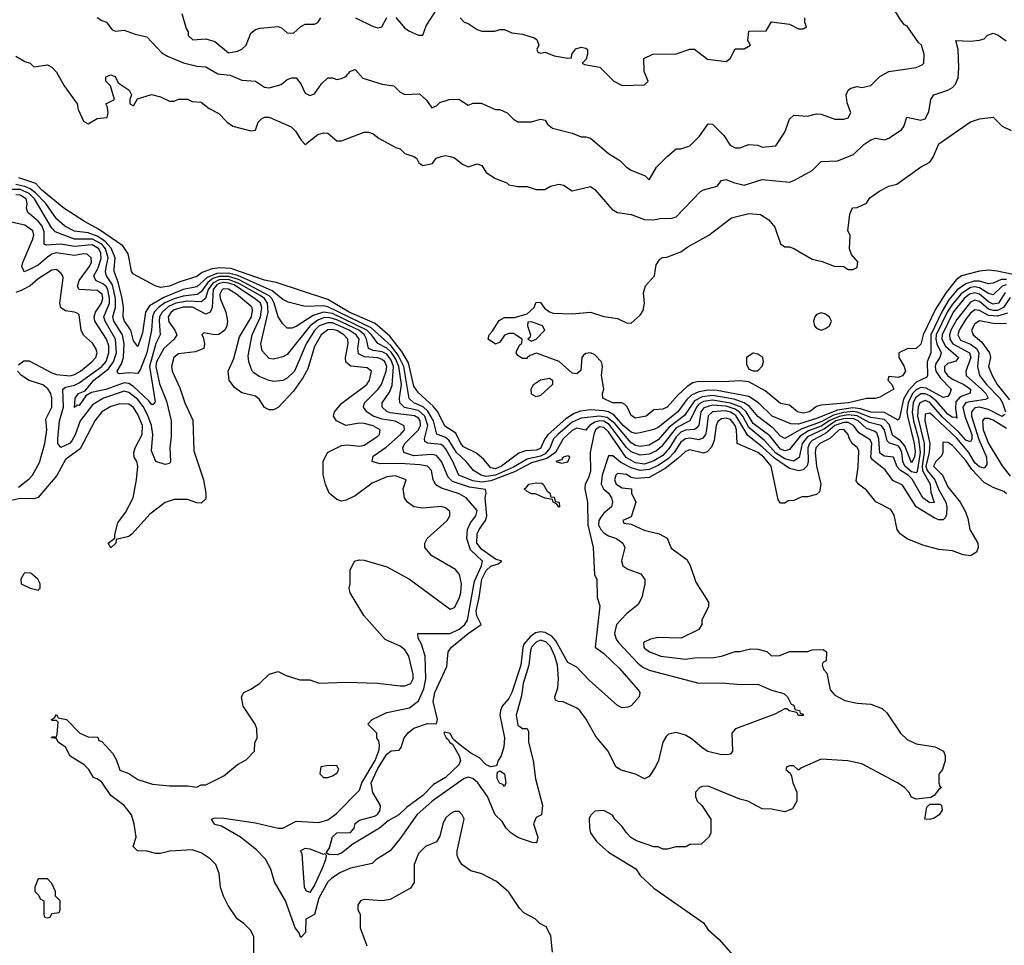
# Model space of a CAD drawing. Header units: inches. Extents: x 2348341 to 2479810, y 460419 to 613669.
# Tile 527 of 656: x 2422188 to 2426540, y 567013 to 571102. Entities that reach past the tile are written whole.
import ezdxf

# ---------------------------------------------------------------- set-up
doc = ezdxf.new("R2010")
doc.units = ezdxf.units.IN
doc.header["$MEASUREMENT"] = 0
doc.layers.add('C4526', color=7, linetype='Continuous')
doc.layers.add('C4527', color=7, linetype='Continuous')

msp = doc.modelspace()

# ---------------------------------------------------------------- linework, layer by layer
at = {"layer": 'C4526', "color": 2}
for points, elevation in [([(2422182.5, 569577.5), (2422205.6, 569594.4), (2422230, 569595.5), (2422330, 569542), (2422350, 569535.3), (2422410, 569529), (2422430, 569534), (2422456.2, 569550), (2422506.6, 569590), (2422524.5, 569610), (2422529.4, 569630), (2422523.7, 569650), (2422510, 569673.2), (2422470, 569709), (2422459.3, 569730), (2422450, 569798), (2422444.7, 569804.7), (2422429.4, 569809.4), (2422390, 569816), (2422369.5, 569829.5), (2422365.1, 569850), (2422380.2, 569960.2), (2422379, 569970), (2422370, 569982), (2422350, 569999), (2422330, 569996), (2422270, 569957.6), (2422234, 569926), (2422194.6, 569905.4), (2422170, 569897)], 74), ([(2422233.4, 570000), (2422208, 569988), (2422202.3, 570000)], 70), ([(2426541.6, 569358.4), (2426530, 569349.8), (2426470, 569380.3), (2426430, 569390.6), (2426410, 569387.1), (2426394, 569370), (2426394.7, 569350), (2426427.8, 569247.8), (2426460.7, 569170), (2426462.9, 569137.1), (2426450, 569121.3), (2426430, 569126), (2426410, 569144.2), (2426383.1, 569190), (2426330, 569252.7), (2426230, 569348.2), (2426210, 569363.6), (2426190, 569359.3), (2426187.7, 569330), (2426210.2, 569230), (2426207.8, 569190), (2426192.5, 569130), (2426198.3, 569110), (2426232.8, 569070), (2426250, 569024.9), (2426281.6, 568970), (2426286, 568950), (2426283.8, 568916.2), (2426278.8, 568901.2), (2426270, 568893.2), (2426250, 568892), (2426230, 568900.7), (2426149.8, 568949.8), (2426090, 569045.2), (2426046.7, 569066.7), (2426012.9, 569112.9), (2425957.3, 569157.3), (2425949.7, 569170), (2425954.2, 569230), (2425946.4, 569246.4), (2425896.6, 569276.6), (2425873.8, 569310), (2425850, 569321.9), (2425830, 569322.5), (2425790.2, 569310), (2425750, 569273.9), (2425690, 569242.8), (2425678.9, 569230), (2425671.8, 569210), (2425672.8, 569150), (2425668.2, 569131.8), (2425650, 569112.8), (2425631.4, 569108.6), (2425590, 569119.8), (2425524.6, 569164.6), (2425470, 569215.4), (2425405.6, 569265.6), (2425353.3, 569353.3), (2425330, 569367.8), (2425306.5, 569373.5), (2425250.2, 569369.8), (2425230, 569351.6), (2425223.8, 569290), (2425218.6, 569270), (2425207.1, 569252.9), (2425190, 569246.4), (2425150, 569252.8), (2425130, 569250.8), (2425110, 569235.1), (2425080.6, 569190), (2425056, 569164), (2425010, 569132), (2424970, 569114.5), (2424930, 569109.9), (2424890, 569122), (2424845.2, 569145.2), (2424810, 569175.1), (2424790, 569175.3), (2424762.7, 569090), (2424758, 569050), (2424768.4, 569030), (2424790, 569010.4), (2424803.1, 568990), (2424808.4, 568970), (2424803.8, 568950), (2424770, 568922.4), (2424755.8, 568904.2), (2424747.9, 568890), (2424746.7, 568870), (2424756, 568850), (2424770, 568834.9), (2424790, 568822), (2424826, 568810), (2424854, 568790), (2424862, 568770), (2424848.1, 568711.9), (2424854, 568690), (2424875.3, 568675.3), (2424933.7, 568653.7), (2424950.7, 568629.3), (2424950.8, 568609.2), (2424938, 568550), (2424921, 568519), (2424870, 568477.2), (2424825.7, 568430), (2424817.4, 568390), (2424824.7, 568364.7), (2424834.4, 568350), (2424919.4, 568259.4), (2424941.8, 568241.8), (2424970, 568228.5), (2425190, 568170.6), (2425290, 568173), (2425374.8, 568165.2), (2425450, 568166), (2425510, 568140.7), (2425565.4, 568125.4), (2425582, 568110), (2425598, 568078), (2425610, 568074), (2425614, 568054), (2425634, 568050), (2425638, 568038), (2425650, 568034), (2425651.3, 568028.7), (2425630, 568028), (2425622, 568042), (2425588.4, 568048.4), (2425578, 568058), (2425570, 568058), (2425525.4, 568034.6), (2425352, 567970), (2425336, 567950), (2425338, 567870), (2425330, 567858), (2425323.6, 567856.4), (2425290, 567854), (2425229.5, 567869.5), (2425204.8, 567884.8), (2425162, 567922), (2425130, 567940.9), (2425090, 567952.7), (2425054.8, 567945.2), (2425044.5, 567935.5), (2425030.8, 567910), (2425011, 567830), (2424998, 567802), (2424970, 567758), (2424950, 567748.7), (2424909.3, 567769.3), (2424846.3, 567786.3), (2424822, 567802), (2424789, 567870), (2424734.8, 567934.8), (2424692.1, 568012.1), (2424664, 568050), (2424650, 568061.2), (2424590, 568089.2), (2424569.4, 568089.4), (2424555.3, 568095.3), (2424553.2, 568110), (2424566.6, 568150), (2424569.7, 568190), (2424564.2, 568250), (2424552.5, 568290), (2424533.2, 568333.2), (2424513.8, 568353.8), (2424490, 568360.3), (2424470, 568352.7), (2424449.6, 568330.4), (2424444.9, 568315.1), (2424437.7, 568250), (2424413.4, 568170), (2424405.5, 568114.5), (2424382.4, 568030), (2424390, 567986), (2424410, 567970.8), (2424430.7, 567970.7), (2424436.8, 567956.8), (2424437.3, 567910), (2424457.3, 567830), (2424468.1, 567748.1), (2424498.8, 567630), (2424494, 567590), (2424470, 567578), (2424458, 567550), (2424478, 567490), (2424474, 567470), (2424470, 567466), (2424452.7, 567467.3), (2424390, 567488.7), (2424358, 567510), (2424338, 567530), (2424320.4, 567560.4), (2424289.1, 567589.1), (2424256, 567670), (2424212.7, 567730), (2424190, 567749.2), (2424170, 567756), (2424152, 567750), (2424010.8, 567650), (2423942.8, 567590), (2423870, 567485.2), (2423824.7, 567430), (2423762, 567390), (2423745.4, 567374.6), (2423650, 567354), (2423605.2, 567334.8), (2423566.8, 567310), (2423550, 567293.2), (2423510, 567221.2), (2423490.6, 567149.4), (2423452, 567128), (2423451.3, 567070), (2423430, 567048), (2423422, 567070), (2423405.2, 567090), (2423362, 567210), (2423313.6, 567293.6), (2423297.2, 567350), (2423274.2, 567394.2), (2423234.2, 567434.2), (2423164, 567490), (2423078.9, 567538.9), (2423050, 567547), (2423035.3, 567570), (2423050, 567575.5), (2423090, 567574.9), (2423230, 567554), (2423330, 567530.7), (2423350, 567531), (2423410, 567561), (2423510, 567556), (2423550, 567566.8), (2423586.8, 567593.2), (2423690, 567698.8), (2423700.4, 567730), (2423759.4, 567830), (2423776.4, 567876.4), (2423778, 567898), (2423775.3, 567915.3), (2423766, 567930), (2423766, 567950), (2423726, 567990), (2423746, 568010), (2423810, 568041), (2423910, 568062), (2423950, 568093.4), (2423974.2, 568145.8), (2423983.1, 568190), (2423979.6, 568290), (2423963.7, 568343.7), (2423949, 568370), (2423948, 568390), (2424090, 568390.4), (2424130, 568408.9), (2424154.7, 568430), (2424166.9, 568450), (2424198.4, 568621.6), (2424228.7, 568690), (2424232.8, 568710), (2424180, 568760), (2424164.2, 568810), (2424167.6, 568850), (2424180.6, 568879.4), (2424203.7, 568910), (2424210, 568934), (2424160.9, 568990), (2424130, 569007.1), (2424052.1, 569032.1), (2424027, 569047), (2424015.1, 569070), (2424007.6, 569110), (2423989.7, 569129.7), (2423956.1, 569136.1), (2423870, 569140.9), (2423779.7, 569139.7), (2423745.2, 569150), (2423750, 569174), (2423806.8, 569213.2), (2423871.3, 569270), (2423887.8, 569290), (2423887.5, 569307.5), (2423847.8, 569327.8), (2423790, 569337.7), (2423749.9, 569349.9), (2423721.6, 569370), (2423707.3, 569390), (2423711.6, 569410), (2423772.6, 569470), (2423787.1, 569490), (2423807.4, 569550), (2423809.8, 569570), (2423801.7, 569590), (2423790, 569601), (2423770, 569607.7), (2423712.3, 569612.3), (2423685.8, 569625.8), (2423681.8, 569650), (2423687.7, 569690), (2423675.3, 569710), (2423643.9, 569730), (2423570, 569762.2), (2423550, 569763.4), (2423510.7, 569749.3), (2423490, 569729.7), (2423453.8, 569670), (2423401.7, 569550), (2423370, 569518), (2423350, 569508), (2423310, 569503.6), (2423290, 569507.8), (2423245.6, 569525.6), (2423222, 569542), (2423215.1, 569550), (2423200.9, 569590), (2423197, 569617), (2423214.8, 569710), (2423251.3, 569790), (2423258.6, 569830), (2423251.6, 569850), (2423230, 569868), (2423135.3, 569930), (2423110, 569938.4), (2423090, 569940.4), (2423070, 569936), (2423058.9, 569930), (2423043.5, 569910), (2423038.5, 569830), (2423030, 569809.3), (2423010, 569801.3), (2422952.1, 569832.1), (2422910, 569832.4), (2422870, 569819.8), (2422856.9, 569810), (2422843.9, 569790), (2422846.9, 569766.9), (2422874, 569730), (2422881.6, 569710), (2422870.6, 569690), (2422824.9, 569650), (2422792.4, 569590), (2422789.4, 569570), (2422806.3, 569493.7), (2422836.1, 569416.1), (2422857, 569330), (2422857.3, 569262.7), (2422850.6, 569210), (2422854.8, 569150), (2422850, 569142), (2422830, 569137.2), (2422789.7, 569149.7), (2422770, 569198), (2422776.1, 569270), (2422769.8, 569310), (2422753.4, 569353.4), (2422733.6, 569393.6), (2422710, 569424.2), (2422670, 569455.8), (2422650, 569460.3), (2422558, 569430), (2422510, 569400.5), (2422455.2, 569330), (2422432.5, 569267.5), (2422418, 569242), (2422408, 569230), (2422370, 569212), (2422356.9, 569230), (2422356.4, 569250), (2422363.9, 569330), (2422380.8, 569390), (2422378.4, 569470), (2422390, 569478.7), (2422430, 569488.2), (2422450, 569498.2), (2422550.9, 569570), (2422570, 569592.4), (2422582.2, 569630), (2422580.9, 569660.9), (2422571.9, 569690), (2422520.4, 569770), (2422516.8, 569790), (2422522.7, 569810), (2422549.8, 569850), (2422554.4, 569870), (2422551.6, 569890), (2422530, 569905.7), (2422450, 569909.6), (2422443.8, 569923.8), (2422449.8, 569950.2), (2422487.5, 570000)], 70), ([(2426565.8, 569874.2), (2426535.5, 569830), (2426510, 569817.9), (2426490, 569817), (2426470, 569822.7), (2426430, 569856.8), (2426410, 569862.5), (2426390, 569854.8), (2426330, 569778), (2426304, 569730), (2426297.7, 569710), (2426298.4, 569690), (2426311.6, 569670), (2426386.3, 569630), (2426391.1, 569610), (2426370.3, 569550), (2426370.4, 569530), (2426439.1, 569470), (2426458.3, 569450), (2426467.7, 569430), (2426456.4, 569423.6), (2426370, 569411.5), (2426355.9, 569390), (2426365.9, 569350), (2426396.1, 569270), (2426396.2, 569250), (2426390, 569237.6), (2426370, 569244.2), (2426339.2, 569279.2), (2426266.5, 569346.5), (2426210, 569411.4), (2426190, 569419.8), (2426166.7, 569410), (2426158.6, 569390), (2426155.8, 569350), (2426185.4, 569230), (2426186.1, 569190), (2426176, 569130), (2426178.1, 569110), (2426211.7, 569050), (2426215.5, 569015.5), (2426230, 568969.4), (2426210, 568968), (2426179.5, 568990), (2426132.3, 569072.3), (2426114.4, 569090), (2426080.4, 569110), (2426066.1, 569126.1), (2426049.6, 569169.6), (2426010, 569174), (2425990, 569187.8), (2425985.7, 569250), (2425976.3, 569276.3), (2425965, 569285), (2425930, 569296.2), (2425893.3, 569330), (2425870, 569340.1), (2425830, 569339.2), (2425795.2, 569330), (2425744.7, 569295.3), (2425670, 569259.1), (2425646.2, 569230), (2425632.5, 569167.5), (2425607.7, 569152.3), (2425570, 569162.1), (2425530, 569186.7), (2425481, 569241), (2425410, 569300.3), (2425384.1, 569350), (2425368.7, 569368.7), (2425350, 569381.6), (2425310, 569394.2), (2425250, 569399.6), (2425212, 569388), (2425199, 569370), (2425189.3, 569310.7), (2425181, 569299), (2425170, 569291.1), (2425130, 569289), (2425110, 569280.3), (2425090, 569259.8), (2425060.2, 569210), (2425030, 569176.4), (2424990, 569152.5), (2424950, 569138.5), (2424910, 569144.5), (2424868.3, 569168.3), (2424790, 569281.5), (2424770, 569300.7), (2424750, 569303.1), (2424732.7, 569290), (2424725.4, 569270), (2424708.7, 569190), (2424710, 569108), (2424702, 569078), (2424687.7, 569050), (2424684.9, 569030), (2424697.1, 568970), (2424698.3, 568870), (2424722.4, 568770), (2424728.4, 568650), (2424738, 568630), (2424740.5, 568550), (2424752.3, 568512.3), (2424730.7, 568330), (2424770, 568302.4), (2424838, 568238), (2424922, 568142), (2424928.2, 568130), (2424926.4, 568110), (2424890, 568071.3), (2424875.6, 568064.4), (2424850, 568062.6), (2424830, 568072.8), (2424704.7, 568184.7), (2424650, 568242), (2424610, 568262), (2424558.1, 568358.1), (2424539.1, 568379.1), (2424510, 568394.5), (2424490, 568398), (2424467.1, 568392.9), (2424444, 568376), (2424416.4, 568343.6), (2424411.1, 568328.9), (2424402, 568250), (2424362.4, 568130), (2424350, 568103.7), (2424320.7, 568070), (2424313, 568050), (2424310.4, 568030), (2424330.4, 567930), (2424327.7, 567890), (2424315.5, 567850), (2424302, 567830), (2424294.4, 567805.6), (2424270, 567800.9), (2424250, 567809.5), (2424220.5, 567840.5), (2424181.5, 567861.5), (2424125.2, 567905.2), (2424104, 567924), (2424090, 567948), (2424065.4, 567954.6), (2424062, 567950), (2424072, 567930), (2424082, 567922), (2424088.4, 567908.4), (2424101, 567901), (2424130.4, 567850.4), (2424136.4, 567830), (2424128, 567810), (2424070, 567754), (2424016.9, 567723.1), (2423970, 567674.7), (2423897.8, 567622.2), (2423863.8, 567590), (2423816.9, 567563.1), (2423778, 567530), (2423660.5, 567459.5), (2423610, 567419.7), (2423590, 567413.3), (2423553.6, 567413.6), (2423542, 567422), (2423556.3, 567443.7), (2423570, 567492.7), (2423590, 567510.3), (2423650, 567510.8), (2423666, 567530), (2423670, 567551), (2423690, 567566), (2423756.6, 567583.4), (2423769.4, 567590.6), (2423781.2, 567610), (2423782.7, 567630), (2423748.7, 567688.7), (2423741.4, 567730), (2423770, 567794.6), (2423810, 567857.4), (2423830, 567871.8), (2423864.7, 567875.3), (2423873.2, 567886.8), (2423886.9, 567930), (2423906.4, 567953.6), (2423930, 567972), (2423990, 567992.7), (2424030, 567992), (2424034.5, 568010), (2424014.7, 568090), (2424023, 568130), (2424075.5, 568244.5), (2424081.6, 568310), (2424096.9, 568330), (2424169.2, 568390.8), (2424227, 568430), (2424208.3, 568468.3), (2424204.6, 568490), (2424218.9, 568550), (2424229.9, 568630), (2424250, 568668.9), (2424270, 568687.2), (2424302, 568698), (2424318, 568710), (2424290, 568719.3), (2424230, 568760.9), (2424208, 568790), (2424209.8, 568830.2), (2424218, 568850), (2424246.2, 568890), (2424253.1, 568910), (2424244.8, 568990), (2424249.6, 569010), (2424246, 569026), (2424176.3, 569036.3), (2424101.2, 569061.2), (2424081.1, 569081.1), (2424052.4, 569150), (2424030, 569177.4), (2424010, 569181.5), (2423930, 569175.8), (2423885.1, 569190), (2423880.5, 569210), (2423889.7, 569230), (2423950.8, 569290), (2423958.8, 569310), (2423957.1, 569330), (2423950, 569341.1), (2423932.1, 569352.1), (2423825.8, 569365.8), (2423810.9, 569370.9), (2423789.8, 569389.8), (2423789.6, 569410), (2423822.8, 569457.2), (2423834.6, 569485.4), (2423839.9, 569570), (2423830, 569598), (2423810, 569624.2), (2423790, 569635.2), (2423750, 569641.1), (2423729.2, 569649.2), (2423720.6, 569690), (2423710, 569711.9), (2423686.6, 569730), (2423590, 569776.1), (2423553.9, 569786.1), (2423530, 569784.4), (2423504.8, 569775.2), (2423472, 569750), (2423370, 569623.7), (2423350, 569612.7), (2423310, 569602), (2423290, 569605.2), (2423259.8, 569639.8), (2423252.8, 569670), (2423286.3, 569810), (2423283, 569850), (2423269.8, 569870), (2423250, 569883), (2423156.5, 569936.5), (2423110, 569954.5), (2423070, 569953.4), (2423041.4, 569938.6), (2423020.4, 569910), (2423009.4, 569870.6), (2422990, 569855.3), (2422930, 569859.3), (2422877.1, 569850), (2422844.8, 569835.2), (2422817.1, 569810), (2422806.2, 569790), (2422803.5, 569770), (2422808.9, 569710), (2422788.9, 569671.1), (2422760.8, 569570), (2422786.4, 569413.6), (2422778, 569402), (2422770, 569402.7), (2422758.9, 569418.9), (2422690, 569481.8), (2422670, 569494.8), (2422650, 569498.4), (2422568.7, 569468.7), (2422505.5, 569454.5), (2422480.3, 569439.7), (2422450, 569398), (2422441.4, 569398.6), (2422430, 569389), (2422432.3, 569430), (2422447.3, 569450), (2422477.2, 569462.8), (2422515.1, 569510), (2422580.3, 569559.7), (2422602.9, 569590), (2422615.4, 569630), (2422611.2, 569691.2), (2422564.8, 569770), (2422559.8, 569790), (2422583.9, 569850), (2422585.2, 569870), (2422577.2, 569910), (2422570, 569923.5), (2422555.7, 569935.7), (2422523.6, 569950), (2422516, 569970), (2422531.6, 570000)], 66), ([(2426543.5, 569896.5), (2426513.6, 569850), (2426490, 569845.2), (2426470, 569855.5), (2426430, 569889.8), (2426410, 569894.7), (2426386.5, 569890), (2426362, 569870), (2426313.7, 569810), (2426265, 569710), (2426263.2, 569690), (2426280.1, 569660.1), (2426337.1, 569610), (2426326, 569594), (2426290, 569582.6), (2426275.3, 569570), (2426275.6, 569550), (2426288.1, 569530), (2426310, 569513.4), (2426361.3, 569490), (2426390.3, 569470), (2426388.4, 569451.6), (2426344.2, 569435.8), (2426325.5, 569414.5), (2426323.8, 569383.8), (2426330, 569342), (2426326.3, 569346.3), (2426310, 569344.8), (2426290, 569359.2), (2426238.5, 569418.5), (2426210, 569440.8), (2426190, 569449.2), (2426170, 569449.8), (2426147.8, 569432.2), (2426137.4, 569410), (2426132, 569368), (2426137.6, 569330), (2426160.6, 569250), (2426168.1, 569190), (2426154.4, 569105.6), (2426150, 569099.7), (2426130, 569104.7), (2426099.8, 569130), (2426090.6, 569150), (2426086.5, 569190), (2426078.5, 569210), (2426070, 569220.2), (2426031.5, 569231.5), (2426021.7, 569241.7), (2426010.4, 569290.4), (2425994.8, 569310), (2425942.8, 569322.8), (2425890, 569352), (2425850, 569356.4), (2425810, 569348.6), (2425768.5, 569331.5), (2425730, 569307), (2425673.6, 569286.4), (2425637.4, 569262.6), (2425590, 569203.6), (2425570, 569197.7), (2425550, 569205.3), (2425503.8, 569263.8), (2425430, 569318.7), (2425398.3, 569370), (2425376.8, 569390), (2425330, 569408.5), (2425250, 569421.4), (2425210, 569415), (2425190, 569402.9), (2425178.6, 569390), (2425150.1, 569329.9), (2425090, 569299.1), (2425023.9, 569216.1), (2425001.9, 569198.1), (2424970, 569182.8), (2424930, 569177.8), (2424890, 569192.8), (2424870, 569212), (2424793.1, 569313.1), (2424770, 569328.1), (2424750, 569329.9), (2424730, 569324.1), (2424706.4, 569310), (2424690, 569289.3), (2424650, 569296.8), (2424630, 569287.3), (2424589.1, 569250), (2424556.5, 569190), (2424517.2, 569162.8), (2424450, 569144.3), (2424375.4, 569104.6), (2424270, 569064.2), (2424230, 569059.2), (2424190, 569065.2), (2424128.3, 569090), (2424102.3, 569150), (2424070, 569207.6), (2424059, 569219), (2424050, 569226), (2423991.3, 569231.3), (2423979, 569239), (2423976.2, 569250), (2423992, 569310), (2423977.9, 569350), (2423950, 569375), (2423889.2, 569389.2), (2423868, 569410), (2423866.4, 569430), (2423874.7, 569490), (2423863.4, 569570), (2423850, 569601.8), (2423830, 569632.6), (2423810, 569651.2), (2423770, 569670.9), (2423742.2, 569710), (2423721.5, 569730), (2423570, 569803.9), (2423530.1, 569809.9), (2423484.7, 569795.3), (2423410, 569747), (2423390, 569739.3), (2423370, 569739), (2423350, 569759), (2423330, 569789), (2423311.8, 569850), (2423302.6, 569870), (2423290, 569882.6), (2423154.1, 569954.1), (2423110, 569967.6), (2423070, 569967.2), (2423041.8, 569958.2), (2423018.9, 569941.1), (2422990, 569899.8), (2422971.9, 569888.1), (2422910, 569881.1), (2422870, 569869.4), (2422829.3, 569850.7), (2422800.7, 569830), (2422782.3, 569810), (2422775.3, 569790), (2422770.2, 569730), (2422750.2, 569630.2), (2422722, 569558), (2422710, 569539), (2422670, 569541.3), (2422630, 569537), (2422621, 569541), (2422618.4, 569550), (2422637.7, 569582.3), (2422646.8, 569610), (2422649, 569670), (2422641.6, 569710), (2422603.8, 569770), (2422599.8, 569790), (2422610.7, 569830), (2422610.6, 569870), (2422597.2, 569930), (2422570.9, 569970), (2422566.2, 569986.2), (2422568.8, 570000)], 62), ([(2426548.6, 569931.4), (2426530, 569924.4), (2426490, 569886.2), (2426470, 569892.7), (2426430, 569918.1), (2426410, 569921.5), (2426390, 569918.6), (2426348.5, 569891.5), (2426310, 569846), (2426286.6, 569810), (2426238.4, 569710), (2426236.6, 569690), (2426241.1, 569670), (2426260.2, 569630), (2426254.3, 569610), (2426236.7, 569583.3), (2426233.7, 569570), (2426237.7, 569550), (2426258.3, 569518.3), (2426305.3, 569470), (2426299.5, 569450), (2426290, 569437.6), (2426270, 569432.8), (2426194.3, 569474.3), (2426170, 569477), (2426150, 569467.6), (2426133.6, 569450), (2426114.6, 569410), (2426109.5, 569370), (2426111.8, 569350), (2426141.3, 569230), (2426146, 569194), (2426142, 569170), (2426130, 569144), (2426100.2, 569220.2), (2426081.2, 569241.2), (2426046, 569266), (2426032.1, 569312.1), (2426010, 569335.2), (2425950, 569344.6), (2425888.6, 569368.6), (2425870, 569371.5), (2425830, 569366.6), (2425785, 569355), (2425730, 569326.1), (2425644.8, 569295.2), (2425570, 569252.6), (2425550, 569262.6), (2425518, 569298), (2425450, 569349.7), (2425413.3, 569393.3), (2425390, 569409.9), (2425345.1, 569425.1), (2425250, 569442), (2425203.9, 569436.1), (2425170, 569418.6), (2425126.1, 569353.9), (2425057.8, 569302.2), (2425010, 569245.6), (2424970, 569222.4), (2424930, 569217.2), (2424910, 569221.4), (2424890, 569233.1), (2424817.6, 569317.6), (2424784.4, 569344.4), (2424750, 569351.1), (2424670, 569341), (2424630, 569323.4), (2424566.4, 569270), (2424547.5, 569250), (2424530.7, 569209.3), (2424510, 569183.9), (2424490, 569173.6), (2424430, 569160.6), (2424370, 569124.9), (2424290.7, 569089.3), (2424250, 569084.2), (2424227, 569090), (2424194, 569110), (2424160.5, 569150), (2424118.7, 569190), (2424084.9, 569244.9), (2424070, 569256.5), (2424030.8, 569270.8), (2424016.5, 569330), (2423991.9, 569371.9), (2423971.4, 569391.4), (2423929.6, 569410), (2423908.4, 569428.4), (2423885, 569570), (2423860, 569620), (2423830, 569660.6), (2423740.7, 569740.7), (2423550, 569834.1), (2423530, 569838.3), (2423450, 569835.4), (2423374.1, 569854.1), (2423350, 569866.3), (2423304.3, 569904.3), (2423151.5, 569971.5), (2423110, 569982.6), (2423059, 569981), (2423016.4, 569963.6), (2422970, 569922.2), (2422910, 569910.7), (2422824.9, 569875.1), (2422761.9, 569838.1), (2422744, 569810), (2422730, 569719), (2422710, 569659), (2422690, 569684), (2422678.7, 569730), (2422651.6, 569770), (2422644.4, 569790), (2422646, 569830), (2422641.2, 569870), (2422622.7, 569942.7), (2422605, 569990), (2422605.7, 570000)], 58), ([(2423034.4, 570000), (2422994.4, 569985.6), (2422970, 569967.1), (2422895.6, 569944.4), (2422850, 569924.2), (2422810, 569919.3), (2422786.3, 569926.3), (2422690, 569978), (2422682, 569990), (2422680.1, 570000)], 54), ([(2426550, 569954.9), (2426526.3, 569953.7), (2426490, 569937.7), (2426470, 569935.1), (2426430, 569946.9), (2426406.7, 569946.7), (2426370, 569935.4), (2426331.8, 569908.2), (2426295.2, 569864.8), (2426264.9, 569815.1), (2426214.8, 569710), (2426214.7, 569630), (2426198.6, 569590), (2426200.5, 569530), (2426197, 569523), (2426150, 569500.3), (2426116.2, 569463.8), (2426094.7, 569425.3), (2426076.5, 569343.5), (2426070, 569332.7), (2426010, 569366.6), (2425950, 569368.7), (2425903.3, 569383.3), (2425870, 569387.2), (2425802.4, 569377.6), (2425710, 569340.2), (2425630, 569315.7), (2425596.1, 569316.1), (2425514, 569350), (2425453.6, 569410), (2425410, 569436.8), (2425270, 569464.5), (2425230, 569465.4), (2425190, 569458.3), (2425157.3, 569442.7), (2425136.5, 569423.5), (2425097.3, 569370), (2425010, 569301.1), (2424990, 569291.3), (2424930, 569276.3), (2424910, 569274.3), (2424890, 569280.4), (2424855.3, 569310), (2424815.3, 569355.3), (2424790, 569369.1), (2424770, 569374.6), (2424710, 569378.8), (2424667, 569373), (2424638.3, 569361.7), (2424601.2, 569338.8), (2424524.2, 569270), (2424509.3, 569250.7), (2424490, 569208.4), (2424470, 569199.8), (2424423, 569197), (2424393.6, 569186.4), (2424317.1, 569130), (2424290, 569118), (2424270, 569122.9), (2424239.1, 569159.1), (2424206.5, 569186.5), (2424150, 569215.6), (2424138, 569230), (2424115.3, 569275.3), (2424067, 569307), (2424035.4, 569370), (2424014.6, 569394.6), (2423950, 569453.3), (2423930, 569482.9), (2423905.9, 569585.9), (2423876.1, 569636.1), (2423823.7, 569703.7), (2423759.5, 569759.5), (2423644, 569810), (2423550, 569866.2), (2423320.8, 569940.8), (2423270, 569951.3), (2423129.8, 570000)], 54), ([(2426642.4, 569962.4), (2426508.5, 569991.5), (2426470, 569995.1), (2426430, 569991.6), (2426350.2, 569969.8), (2426326.9, 569953.1), (2426282.7, 569897.3), (2426236.2, 569823.8), (2426180.3, 569710), (2426170, 569669), (2426150, 569649.2), (2426110, 569647.3), (2426074, 569630), (2426073, 569610), (2426097.3, 569570), (2426102.8, 569550), (2426090, 569528.7), (2426070, 569522), (2426030, 569526), (2426024.7, 569510), (2426042, 569490), (2426051.3, 569470), (2425990, 569434), (2425969.1, 569429.1), (2425930, 569429.2), (2425851.3, 569410), (2425730, 569399.5), (2425710, 569392.7), (2425678.8, 569370), (2425650, 569363.6), (2425625.2, 569370), (2425590, 569399), (2425550, 569406.6), (2425482, 569462), (2425410, 569502.7), (2425370, 569507), (2425297.6, 569502.4), (2425190, 569503.6), (2425162.3, 569497.7), (2425138.5, 569481.5), (2425096.7, 569443.3), (2425050, 569389.6), (2425030, 569382), (2424990, 569379), (2424956, 569350), (2424910, 569342), (2424890, 569354), (2424872.3, 569392.3), (2424862.7, 569402.7), (2424849.4, 569409.4), (2424808, 569410), (2424765.2, 569430), (2424764, 569450), (2424769, 569470), (2424759, 569530), (2424764, 569570), (2424759.3, 569590), (2424730, 569621.6), (2424710, 569629.7), (2424690, 569627.8), (2424680.2, 569619.8), (2424672.2, 569610), (2424667.7, 569552.3), (2424650, 569537.2), (2424630, 569541.2), (2424571.9, 569591.9), (2424471.3, 569628.7), (2424442, 569618), (2424431.1, 569608.9), (2424430, 569606), (2424410, 569606), (2424390, 569618), (2424382, 569630), (2424383.1, 569636.9), (2424396.4, 569663.6), (2424407.3, 569672.7), (2424408, 569690), (2424370, 569715.3), (2424350, 569715.3), (2424330, 569708), (2424310, 569678), (2424291.3, 569668.7), (2424258, 569690), (2424262, 569710), (2424276, 569724), (2424306.6, 569773.4), (2424330, 569786.8), (2424374, 569786), (2424430, 569802), (2424462, 569830), (2424470, 569854), (2424490, 569852), (2424507.5, 569827.5), (2424530, 569810.8), (2424545.5, 569805.5), (2424630, 569802), (2424710, 569810.7), (2424770, 569790.6), (2424830, 569782.4), (2424870, 569762.8), (2424890, 569762), (2424930, 569796), (2424942.9, 569817.1), (2424949.4, 569850), (2424945.2, 569894.8), (2424953.2, 569926.8), (2424994, 569970), (2424997.9, 570000)], 50), ([(2425847.1, 570000), (2425850, 569998), (2425870, 569998.8), (2425873, 570000)], 50), ([(2423222, 566950), (2423222, 567050), (2423210, 567078), (2423178, 567110), (2423149.3, 567129.3), (2423109.1, 567189.1), (2423088.7, 567230), (2423075.3, 567270), (2423068.7, 567330), (2423055.3, 567370), (2423030, 567395.3), (2422990, 567422), (2422950, 567434), (2422850.9, 567429.1), (2422810, 567419), (2422790, 567419), (2422750, 567429), (2422708.7, 567430), (2422689, 567450), (2422702, 567490), (2422694, 567550), (2422682, 567590), (2422648.7, 567630), (2422590, 567675.3), (2422550, 567734), (2422530, 567748.7), (2422513.6, 567753.6), (2422493.2, 567790), (2422473.2, 567810), (2422410, 567849), (2422390, 567888.7), (2422358, 567910), (2422350, 567926), (2422328, 567930), (2422330, 567934), (2422350, 567934), (2422353.6, 567946.4), (2422358, 567998), (2422350, 568006), (2422330, 568006), (2422328, 568010), (2422342, 568018), (2422350, 568032), (2422358, 568018), (2422394, 568010), (2422454, 567950), (2422490, 567934), (2422532.7, 567932.7), (2422538, 567918), (2422550, 567914), (2422599.8, 567859.8), (2422614.4, 567834.4), (2422630, 567786), (2422670, 567771.3), (2422710, 567746), (2422775.3, 567724.7), (2422850, 567718), (2422930, 567718), (2422970, 567712), (2422990, 567722), (2423010, 567722), (2423090, 567762), (2423150, 567812), (2423188.4, 567831.6), (2423226, 567870), (2423227.3, 567907.3), (2423238, 567930), (2423235.3, 567970), (2423228.7, 567990), (2423175.3, 568070), (2423168, 568110), (2423178, 568130), (2423210, 568144.7), (2423248, 568170), (2423290, 568211.3), (2423330, 568222), (2423365.4, 568205.4), (2423426.4, 568186.4), (2423470, 568186), (2423511.1, 568171.1), (2423630, 568174.8), (2423770, 568170.7), (2423870, 568159.1), (2423890, 568159.1), (2423916, 568170), (2423926.6, 568190), (2423927, 568210), (2423907.3, 568290), (2423890, 568318), (2423870, 568334.5), (2423803.6, 568363.6), (2423709, 568470), (2423648.7, 568570), (2423644, 568590), (2423648.7, 568610), (2423648.7, 568670), (2423668, 568710), (2423690, 568716), (2423710, 568714.8), (2423810, 568684.7), (2423910.4, 568630.4), (2424090, 568498), (2424110, 568504.7), (2424130, 568544.7), (2424136.9, 568570), (2424140.7, 568610), (2424131.3, 568651.3), (2424113.6, 568673.6), (2424010, 568734), (2423979, 568770), (2423979, 568790), (2423989, 568810), (2424077.2, 568890), (2424089.2, 568910), (2424089, 568930), (2424070, 568945.2), (2424050, 568952), (2423970, 568943.7), (2423929.5, 568949.5), (2423902, 568970), (2423889, 568990), (2423882.7, 569030), (2423895.3, 569070), (2423846.6, 569086.6), (2423810, 569082), (2423744.9, 569055.1), (2423670, 568999), (2423630, 568979), (2423610, 568975.3), (2423590, 568982), (2423555.3, 569010), (2423539, 569050), (2423528.9, 569091.1), (2423528.7, 569150), (2423548.7, 569190), (2423610, 569220.7), (2423636, 569224), (2423690, 569217.6), (2423710, 569223.1), (2423770, 569262), (2423778, 569270), (2423780.9, 569290), (2423750, 569307.6), (2423710, 569318.7), (2423690, 569319.6), (2423629.4, 569309.4), (2423588, 569330), (2423575.3, 569350), (2423579, 569370), (2423611.9, 569408.1), (2423722, 569490), (2423734.5, 569510), (2423742.7, 569550), (2423724.1, 569564.1), (2423651.3, 569571.3), (2423629.6, 569589.6), (2423627.3, 569610), (2423639.7, 569670), (2423637.4, 569690), (2423620.5, 569710), (2423590, 569728.4), (2423570, 569734), (2423550, 569732.5), (2423520.3, 569710), (2423490, 569658), (2423460.5, 569559.5), (2423439.5, 569520.5), (2423398.3, 569461.7), (2423330, 569389), (2423310, 569379), (2423290, 569379), (2423269.5, 569389.5), (2423245.6, 569425.6), (2423230, 569439), (2423170, 569454), (2423137.2, 569477.2), (2423114, 569510), (2423109.2, 569550), (2423134.1, 569605.9), (2423159.6, 569700.4), (2423212.1, 569790), (2423217.3, 569817.3), (2423215.8, 569830), (2423210, 569836.9), (2423145.6, 569890), (2423110, 569911.6), (2423090, 569913.6), (2423082.4, 569910), (2423072.2, 569890), (2423074, 569870), (2423098.7, 569810), (2423106.4, 569770), (2423103.8, 569750), (2423094, 569730), (2423068.4, 569711.6), (2423049.5, 569709.5), (2423002, 569718), (2422992, 569710), (2422999.1, 569699.1), (2423004, 569670), (2423001, 569650), (2422964.9, 569635.1), (2422890, 569626.6), (2422868.2, 569610), (2422859.1, 569570), (2422862, 569550), (2422895.1, 569475.1), (2422917.1, 569410), (2422952.8, 569332.8), (2422957.3, 569197.3), (2423000.7, 569070), (2423010.7, 569010.7), (2423010, 568986), (2422990, 568966), (2422970, 568968), (2422930, 568982), (2422870, 568982), (2422830, 568969), (2422762.5, 568917.5), (2422684.7, 568830), (2422670, 568819), (2422614, 568806), (2422612, 568790), (2422590, 568769), (2422578, 568790), (2422608.4, 568811.6), (2422608.4, 568828.4), (2422621, 568879), (2422655.3, 568924.7), (2422689.4, 568990), (2422704.5, 569070), (2422709.3, 569130), (2422705.2, 569150), (2422694, 569170), (2422692.7, 569190), (2422698, 569210), (2422729.6, 569270), (2422729.7, 569310), (2422710, 569358), (2422690, 569389.4), (2422670, 569403.6), (2422630, 569405.6), (2422590, 569392.8), (2422550, 569369.5), (2422519.3, 569330), (2422454.4, 569205.6), (2422390, 569158.4), (2422351.3, 569088.7), (2422270, 568991.8), (2422250, 568985.1), (2422190, 568986.6), (2422109.7, 568969.7)], 74), ([(2426554.1, 569805.9), (2426510, 569792.4), (2426470, 569795.2), (2426430, 569816.8), (2426410, 569820.4), (2426390, 569805.4), (2426370, 569778.9), (2426339.7, 569730), (2426334.9, 569710), (2426346.6, 569686.6), (2426390, 569669.3), (2426416.5, 569650), (2426427.3, 569630), (2426420.7, 569570), (2426430.2, 569530), (2426461.3, 569490), (2426519.3, 569430), (2426531.8, 569410), (2426544.6, 569370)], 70), ([(2426550, 569758), (2426490, 569759.3), (2426430, 569771), (2426410, 569758.4), (2426394.9, 569730), (2426402, 569710), (2426438.9, 569678.9), (2426474.9, 569630), (2426478, 569610), (2426470.5, 569570), (2426485.7, 569530), (2426507.9, 569490), (2426562.3, 569422.3)], 74), ([(2422182.8, 569037.2), (2422230, 569074), (2422243.5, 569090), (2422274.5, 569145.5), (2422298.7, 569230), (2422307, 569290), (2422303.3, 569336.7), (2422329.7, 569390.3), (2422329.7, 569430), (2422325.1, 569450), (2422311.8, 569471.8), (2422290, 569489.6), (2422230, 569507.6), (2422196, 569530), (2422177.2, 569550)], 74), ([(2426550, 569008), (2426538, 569018), (2426490, 569035.1), (2426450, 569056.9), (2426395.4, 569115.4), (2426370, 569155.4), (2426310, 569221.6), (2426290, 569234), (2426270, 569235.3), (2426268, 569232), (2426268.2, 569190), (2426263.1, 569176.9), (2426236.3, 569150), (2426227.2, 569130), (2426267, 569090), (2426290, 569038.8), (2426344, 568970), (2426367.9, 568927.9), (2426378.8, 568898.8), (2426387.7, 568850), (2426423, 568790), (2426423.8, 568770), (2426416.3, 568750), (2426390, 568734), (2426358.3, 568738.3), (2426310, 568755.1), (2426250, 568761.2), (2426180.2, 568780.2), (2426110, 568809.2), (2426079, 568830), (2426066, 568850), (2426053.4, 568913.4), (2426038.4, 568938.4), (2425971.7, 568971.7), (2425930, 569024), (2425895.3, 569050), (2425884.5, 569064.5), (2425894.3, 569125.7), (2425897.1, 569197.1), (2425891.3, 569211.3), (2425867, 569230), (2425853.4, 569253.4), (2425849.6, 569270), (2425830, 569292), (2425810, 569289.6), (2425768.3, 569251.7), (2425723.7, 569230), (2425706.4, 569210), (2425704.1, 569190), (2425710.2, 569130), (2425728.4, 569050), (2425723.5, 569016.5), (2425710, 569004), (2425670, 568994), (2425645.4, 568994.6), (2425610, 568978), (2425583.6, 568976.4), (2425570, 568966), (2425550, 568966), (2425540.4, 568980.4), (2425509.4, 569130), (2425476.3, 569170), (2425450, 569189.6), (2425359, 569230), (2425355.8, 569290), (2425350.6, 569310), (2425330, 569335.1), (2425310, 569341), (2425290, 569338.3), (2425273.1, 569326.9), (2425266.5, 569310), (2425257.5, 569242.5), (2425245.7, 569214.3), (2425226.6, 569193.4), (2425210, 569186.6), (2425150, 569201.3), (2425130, 569194.7), (2425097.2, 569162.8), (2425040.8, 569119.2), (2424970, 569079.7), (2424914.5, 569074.5), (2424890, 569079.3), (2424870, 569092.4), (2424830, 569097), (2424823, 569090), (2424817.1, 569070), (2424824.4, 569050), (2424850, 569034), (2424892, 569030), (2424892, 569010), (2424911.3, 568970), (2424890, 568906), (2424854, 568890), (2424858, 568878), (2424890, 568874), (2424947.5, 568847.5), (2425014, 568830), (2425050, 568812), (2425067.1, 568767.1), (2425136.8, 568716.8), (2425150.6, 568690.6), (2425176.8, 568616.8), (2425231.6, 568528.4), (2425232, 568510), (2425202, 568450), (2425202, 568430), (2425190, 568408), (2425110.9, 568369.1), (2425010, 568372.7), (2424975.3, 568364.7), (2424944.7, 568350), (2424946, 568330), (2424950, 568326), (2424972, 568310), (2425022, 568290), (2425130, 568277.3), (2425170, 568282.8), (2425255.5, 568284.5), (2425290, 568291), (2425350, 568311.3), (2425370, 568311.3), (2425418, 568322), (2425450, 568321), (2425490, 568311.3), (2425510, 568292), (2425547.3, 568292.7), (2425590, 568311.3), (2425670, 568311.3), (2425690, 568318), (2425739.6, 568319.6), (2425754, 568310), (2425752, 568270), (2425738, 568262), (2425734, 568250), (2425742, 568230), (2425754.8, 568214.8), (2425770, 568142), (2425790, 568118), (2425834.4, 568094.4), (2425890, 568082.8), (2425950, 568078.8), (2425999.1, 568059.1), (2426019.8, 568039.8), (2426081, 567950), (2426110, 567922.8), (2426150, 567902.8), (2426234, 567890), (2426270.7, 567870.7), (2426278, 567850), (2426278, 567830), (2426266, 567790), (2426250.9, 567769.1), (2426250.8, 567730), (2426255.3, 567715.3), (2426262, 567710), (2426250, 567702), (2426230, 567675.3), (2426214.8, 567665.2), (2426150, 567658), (2426130, 567668), (2426118, 567690), (2426098, 567710), (2426068, 567730), (2425910, 567814), (2425848.4, 567828.4), (2425730, 567835.3), (2425643.6, 567796.4), (2425630, 567786), (2425610, 567806), (2425590, 567806), (2425578, 567802), (2425574, 567790), (2425592.7, 567772.7), (2425599.6, 567759.6), (2425604.7, 567730), (2425622, 567690), (2425622, 567650), (2425603.6, 567616.4), (2425570, 567602), (2425510, 567614), (2425470, 567615.3), (2425406, 567650), (2425370, 567658), (2425230, 567715.3), (2425205.4, 567714.6), (2425194, 567710), (2425174, 567690), (2425174, 567670), (2425182, 567650), (2425202, 567630), (2425242, 567570), (2425242, 567510), (2425234, 567490), (2425199.6, 567460.4), (2425150, 567458), (2425131.3, 567448.7), (2425090, 567448), (2425050, 567438), (2425030, 567438), (2425010, 567448), (2424990, 567448), (2424914.6, 567474.6), (2424889.2, 567489.2), (2424869.3, 567509.3), (2424850, 567538), (2424818, 567570), (2424808.4, 567588.4), (2424770, 567608), (2424730, 567606), (2424711.6, 567588.4), (2424705.4, 567574.6), (2424706, 567530), (2424711.3, 567510), (2424738, 567470), (2424790, 567424.7), (2424910.8, 567350.8), (2424930, 567322), (2424990, 567264.7), (2425210, 567112), (2425230, 567082), (2425278.8, 567038.8), (2425392, 566910)], 74), ([(2426550, 569295.4), (2426490, 569333.5), (2426470, 569340.4), (2426450, 569339.5), (2426443.1, 569330), (2426445.6, 569290), (2426470, 569230.4), (2426530, 569131), (2426565.4, 569085.4)], 74), ([(2424543.1, 566983.1), (2424534.6, 567054.6), (2424514.6, 567094.6), (2424486, 567110), (2424466, 567130), (2424416.4, 567156.4), (2424396.4, 567176.4), (2424350, 567248), (2424295.5, 567295.5), (2424230, 567329), (2424182, 567342), (2424142, 567370), (2424128, 567392), (2424122, 567410), (2424122, 567430), (2424151.9, 567571.9), (2424144, 567590), (2424130, 567604), (2424110, 567604), (2424090, 567594), (2424070, 567574), (2424057.3, 567550), (2424044.9, 567495.1), (2424030.6, 567469.4), (2423982, 567450), (2423950, 567418), (2423931, 567370), (2423931.3, 567290), (2423914.4, 567265.6), (2423824.7, 567215.3), (2423790, 567208.7), (2423710, 567215.3), (2423694, 567210), (2423682, 567190), (2423682, 567170), (2423692, 567150), (2423692, 567090), (2423722, 567010)], 74)]:
    msp.add_lwpolyline(points, dxfattribs=dict(at, elevation=elevation))
for points, elevation in [([(2425730, 569806.6), (2425710, 569799.5), (2425701.6, 569790), (2425696.4, 569770), (2425701.3, 569750), (2425710, 569739.3), (2425730, 569730.4), (2425750, 569737.1), (2425766.6, 569750), (2425776, 569770), (2425767.2, 569787.2), (2425750, 569800.9)], 50), ([(2424450, 569768), (2424434, 569766), (2424432, 569750), (2424444.7, 569710), (2424442, 569698), (2424434, 569690), (2424450, 569682), (2424470, 569691.3), (2424508.7, 569730), (2424498, 569750)], 50), ([(2425430, 569629.4), (2425400.7, 569610), (2425399.8, 569579.8), (2425410, 569558), (2425430, 569551), (2425450, 569551), (2425470, 569572), (2425475.1, 569590), (2425472.3, 569610), (2425450, 569624.5)], 50), ([(2424470, 569435.3), (2424450, 569448), (2424449, 569470), (2424458, 569490), (2424490, 569511), (2424530, 569518), (2424542, 569510), (2424542, 569490), (2424490, 569442)], 50), ([(2424610, 569176), (2424590, 569169.2), (2424581.7, 569158.3), (2424558, 569150), (2424583.1, 569143.1), (2424610, 569148.9), (2424619, 569170)], 66), ([(2424570, 568948), (2424562, 568962), (2424546, 568970), (2424542, 568982), (2424508.4, 568988.4), (2424467.3, 569007.3), (2424450, 569008), (2424430, 569018), (2424418, 569030), (2424426.3, 569033.7), (2424438, 569050), (2424470, 569056.3), (2424494.8, 569054.8), (2424502, 569050), (2424519.6, 569019.6), (2424532, 569010), (2424534, 568994), (2424550, 568992), (2424554, 568974), (2424572, 568970), (2424574, 568950)], 62), ([(2422210, 568658), (2422205.4, 568654.6), (2422192, 568630), (2422194, 568610), (2422234, 568590), (2422270, 568582), (2422278, 568590), (2422278, 568610), (2422268, 568630), (2422236.4, 568656.4)], 78), ([(2423552.7, 567807.3), (2423518, 567802), (2423514, 567770), (2423530, 567754), (2423550, 567754), (2423570, 567762), (2423590, 567774), (2423598, 567790), (2423590, 567806)], 74), ([(2424330, 567714), (2424322.9, 567722.9), (2424308.8, 567728.8), (2424298.4, 567750), (2424298, 567770), (2424301.2, 567778.8), (2424310, 567784), (2424330.4, 567770), (2424337.1, 567730)], 66), ([(2426210, 567569.2), (2426189, 567570), (2426196.5, 567623.5), (2426210, 567636), (2426256, 567636), (2426262, 567630), (2426264.7, 567610), (2426251.3, 567590), (2426230, 567575.1)], 74), ([(2423530, 567416), (2423538, 567418), (2423542, 567410), (2423539.3, 567390), (2423523.7, 567350), (2423490, 567278), (2423470, 567246.6), (2423454.2, 567254.2), (2423446.6, 567270), (2423436.9, 567416.9), (2423429.5, 567430), (2423450, 567442), (2423470, 567439.3)], 66), ([(2422310, 567306), (2422270, 567306), (2422254, 567270), (2422254, 567250), (2422272.7, 567232.7), (2422278, 567218), (2422294, 567210), (2422294, 567150), (2422298, 567138), (2422310, 567134), (2422322, 567138), (2422330, 567154), (2422362, 567158), (2422366, 567170), (2422366, 567210), (2422346, 567230), (2422346, 567250), (2422330, 567286)], 78)]:
    msp.add_lwpolyline(points, close=True, dxfattribs=dict(at, elevation=elevation))
at = {"layer": 'C4527', "color": 2}
for points, elevation in [([(2422530, 571111.3), (2422550, 571098), (2422571, 571091), (2422596.9, 571056.9), (2422611.1, 571051.1), (2422650, 571056), (2422698, 571038), (2422750, 571026), (2422815.9, 570955.9), (2422840.4, 570940.4), (2422911.8, 570911.8), (2422970, 570897.1), (2423010, 570894), (2423063.1, 570863.1), (2423117.6, 570857.6), (2423170, 570834.8), (2423230, 570831), (2423270, 570804), (2423290, 570800.7), (2423344, 570816), (2423370, 570838), (2423390, 570844.7), (2423410, 570844.7), (2423430, 570818), (2423450, 570778), (2423470, 570766.8), (2423490, 570774.8), (2423521.6, 570818.4), (2423550, 570844.7), (2423570, 570844.7), (2423590, 570838), (2423610, 570842), (2423629, 570851), (2423650, 570874), (2423670, 570882), (2423704, 570844), (2423790, 570817.3), (2423842, 570810), (2423870, 570782), (2423890, 570771.3), (2423954.4, 570774.4), (2423986.4, 570746.4), (2424010, 570712), (2424030, 570722), (2424044, 570736), (2424086, 570750), (2424128.9, 570751.1), (2424170, 570724.7), (2424192.7, 570732.7), (2424227.3, 570732.7), (2424290, 570706), (2424310, 570704.7), (2424342, 570690), (2424370, 570662), (2424390, 570651.3), (2424450, 570651.3), (2424490, 570662), (2424510, 570658), (2424521, 570641), (2424542.8, 570622.8), (2424630, 570601), (2424670, 570584.7), (2424690, 570584.7), (2424710, 570578), (2424790, 570511), (2424839.9, 570479.9), (2424870, 570451), (2424890, 570438), (2424951.6, 570411.6), (2424970, 570394), (2425002, 570450), (2425050, 570498), (2425090, 570531.3), (2425110, 570531.3), (2425150, 570544.7), (2425192.5, 570587.5), (2425230, 570642), (2425250, 570641), (2425300.5, 570590), (2425328.3, 570548.3), (2425350, 570536), (2425370, 570536), (2425410, 570551.3), (2425450, 570547.3), (2425470, 570538.8), (2425530, 570544.7), (2425570, 570604.7), (2425590, 570662), (2425610, 570681), (2425670, 570676), (2425710, 570686.8), (2425730, 570684), (2425790, 570663), (2425830, 570663), (2425850, 570668), (2425860.9, 570690), (2425844.7, 570735.3), (2425841.2, 570770), (2425849.4, 570790.6), (2425860.9, 570799.1), (2425890, 570806.8), (2425910, 570802.8), (2425949.1, 570810.9), (2425989.6, 570850.4), (2426030, 570873.4), (2426150, 570890.8), (2426177, 570903), (2426184, 570910), (2426185.2, 570950), (2426173.2, 570990), (2426160.9, 571000.9), (2426110, 571074), (2426099, 571079), (2426080.9, 571100.9), (2426058.4, 571138.4)], 58), ([(2422904.7, 571130), (2422922.8, 571062.8), (2422932, 571048), (2422932, 571032), (2422952.7, 571012.7), (2423010, 571018), (2423050, 571006), (2423110, 570956), (2423150, 570962.8), (2423170, 570971.3), (2423188.7, 570990), (2423210, 571042), (2423230, 571058), (2423250, 571064.7), (2423330, 571071.3), (2423345.4, 571065.4), (2423370, 571044.7), (2423397.2, 571042.8), (2423430, 571072), (2423450, 571082), (2423490, 571082), (2423506, 571090), (2423518, 571110)], 62), ([(2423850, 571111.3), (2423890, 571064.7), (2423910, 571052), (2423950, 571034), (2423970, 571034), (2423984.7, 571075.3), (2424030, 571146)], 62), ([(2423671.3, 571110), (2423750, 571071.3), (2423770, 571066.8), (2423788.9, 571071.1), (2423810, 571112)], 62), ([(2424134, 571110), (2424151.6, 571091.6), (2424170, 571084.7), (2424210, 571058), (2424230, 571051.3), (2424288.4, 571051.6), (2424310, 571058), (2424330, 571058), (2424363.6, 571043.6), (2424410, 571038), (2424462, 571022), (2424474, 571014), (2424482, 570990), (2424474, 570970), (2424478, 570958), (2424490, 570954), (2424510, 570958), (2424550, 570942.8), (2424610, 570932), (2424626, 570934), (2424628, 570950), (2424646, 570974), (2424670, 570981), (2424690, 570976), (2424698, 570970), (2424698, 570950), (2424692, 570928), (2424674, 570910), (2424683.6, 570903.6), (2424752, 570892), (2424814, 570830), (2424850, 570812), (2424950, 570814), (2424966, 570830), (2424947.3, 570872.7), (2424946, 570930), (2424986, 570950), (2425088.9, 570951.1), (2425150, 570971.3), (2425170, 570971.3), (2425227.5, 570927.5), (2425310, 570918), (2425328, 570930), (2425350, 570974), (2425390, 570974), (2425418, 570990), (2425406, 571010), (2425410, 571052), (2425487.3, 571052.7), (2425510, 571092), (2425590, 571082), (2425630, 571062), (2425650, 571062), (2425666, 571070), (2425658, 571090), (2425658, 571110)], 62), ([(2422170, 570941), (2422210, 570918), (2422234, 570910), (2422250, 570894), (2422310, 570902), (2422330, 570892), (2422350.9, 570870.9), (2422384.7, 570810), (2422442, 570730), (2422445.4, 570705.4), (2422470, 570654), (2422490, 570642), (2422530, 570666), (2422574, 570670), (2422579, 570690), (2422575.3, 570715.3), (2422568, 570730), (2422606, 570750), (2422588.7, 570810), (2422569, 570830), (2422569, 570850), (2422590, 570858), (2422610, 570851.3), (2422623.5, 570823.5), (2422671.3, 570790), (2422682, 570770), (2422674, 570750), (2422674, 570730), (2422690, 570722), (2422708, 570752), (2422770, 570771.3), (2422810, 570761), (2422850, 570742), (2422870, 570742), (2422890, 570751.3), (2422930, 570751), (2422950, 570741), (2422990, 570738), (2423024.7, 570710), (2423067.7, 570687.7), (2423104.7, 570650), (2423130, 570631), (2423208.7, 570611.3), (2423230, 570614), (2423242, 570650), (2423256.5, 570663.5), (2423269.3, 570670.7), (2423290, 570670.7), (2423388.2, 570628.2), (2423406.8, 570610), (2423431.3, 570570), (2423450, 570551.3), (2423505.4, 570594.6), (2423530, 570602.8), (2423550, 570601), (2423590, 570566.8), (2423610, 570566.8), (2423710, 570604.7), (2423730, 570604.7), (2423750, 570598), (2423776.9, 570576.9), (2423850, 570538), (2423870, 570531.3), (2423890, 570511.3), (2423930, 570498), (2423942, 570490), (2423952, 570470), (2423970, 570458), (2424012.9, 570467.1), (2424028, 570490), (2424050, 570498), (2424070, 570502), (2424090, 570498), (2424110, 570491.3), (2424144.5, 570464.5), (2424170, 570451.3), (2424210, 570464.7), (2424230, 570458), (2424250, 570426.8), (2424290, 570401), (2424341, 570381), (2424350, 570372), (2424390, 570364.7), (2424430, 570364.7), (2424470, 570351.3), (2424508.4, 570351.6), (2424533.6, 570366.4), (2424570, 570376), (2424590.7, 570370.7), (2424630, 570346), (2424710, 570364.7), (2424730, 570351.3), (2424805.2, 570265.2), (2424830, 570251), (2424890, 570241), (2424950, 570218.8), (2424990, 570217.3), (2425016.5, 570223.5), (2425070, 570224.9), (2425090, 570230.8), (2425196.5, 570343.5), (2425210, 570351), (2425270, 570366), (2425290, 570391.3), (2425310, 570396), (2425342.5, 570382.5), (2425390, 570370.8), (2425470, 570396), (2425590, 570384.7), (2425610, 570391.3), (2425690, 570436), (2425730, 570476), (2425802, 570478), (2425873.6, 570506.4), (2425919, 570550), (2425950, 570571), (2425970, 570578), (2426010, 570571.3), (2426030, 570578), (2426084.7, 570615.3), (2426095.3, 570630), (2426109, 570671), (2426170, 570658), (2426190, 570664.7), (2426205.6, 570694.4), (2426215.3, 570750), (2426228, 570770), (2426290, 570791), (2426310, 570802.8), (2426323.2, 570816.8), (2426335.5, 570844.5), (2426339.3, 570890), (2426335.3, 570970), (2426326, 571010), (2426390, 571006.8), (2426430, 571011), (2426450, 571018), (2426466, 571034), (2426490, 571042.8), (2426513.2, 571033.2), (2426548.3, 571008.3)], 54), ([(2425873, 570000), (2425890, 570006.8), (2425892.7, 570032.7), (2425864.7, 570064.7), (2425855.3, 570090), (2425858, 570150), (2425848.7, 570170), (2425856.4, 570243.6), (2425868.9, 570271.1), (2425890, 570272), (2425930, 570292), (2425945.6, 570314.4), (2425990, 570346), (2426030, 570366), (2426064, 570376), (2426169.1, 570450.9), (2426210, 570472), (2426225.6, 570494.4), (2426250, 570554), (2426390, 570651), (2426430, 570664.7), (2426490, 570671.3), (2426530, 570632), (2426570, 570612)], 50), ([(2422680.1, 570000), (2422667.3, 570067.3), (2422642.9, 570102.9), (2422536.6, 570176.6), (2422474, 570210), (2422382.7, 570270), (2422283.5, 570350), (2422258.8, 570378.8), (2422184.1, 570404.1)], 54), ([(2422568.8, 570000), (2422578.1, 570050), (2422567.2, 570090), (2422550, 570110.5), (2422510, 570132.1), (2422430, 570133), (2422344.8, 570164.8), (2422330, 570181.6), (2422252.8, 570310), (2422230, 570333.8), (2422190, 570351.3), (2422147.4, 570352.6)], 62), ([(2422605.7, 570000), (2422609, 570050), (2422592.4, 570092.4), (2422563.7, 570123.7), (2422530, 570145.9), (2422490, 570160.9), (2422430, 570167.9), (2422387.8, 570190), (2422350, 570223), (2422302.5, 570290), (2422257, 570337), (2422234.4, 570354.4), (2422210, 570364.9), (2422170, 570374.1)], 58), ([(2422531.6, 570000), (2422534.5, 570005.5), (2422547.7, 570047.7), (2422547, 570070), (2422537.1, 570090), (2422507.3, 570107.3), (2422430, 570100.7), (2422370, 570110.9), (2422306, 570106), (2422295.3, 570110), (2422295.1, 570164.9), (2422287.6, 570190), (2422270, 570212.1), (2422222.9, 570250), (2422217.6, 570270), (2422221.3, 570290), (2422216, 570310), (2422190, 570326.9), (2422170, 570328.2)], 66), ([(2422202.3, 570000), (2422197.6, 570010), (2422201.1, 570030), (2422244.4, 570130), (2422249.7, 570150), (2422245.1, 570170), (2422210, 570194), (2422150, 570208)], 70), ([(2424997.9, 570000), (2425000.4, 570019.6), (2425016.4, 570043.6), (2425030, 570052), (2425047.3, 570052.7), (2425110, 570076), (2425141.5, 570098.5), (2425234, 570150), (2425333.8, 570226.2), (2425410, 570246), (2425461.7, 570241.7), (2425498.4, 570218.4), (2425525.2, 570185.2), (2425550, 570112), (2425570, 570098), (2425590, 570098), (2425610, 570091.3), (2425690, 570044), (2425734, 570034), (2425787.3, 570012.7), (2425830, 570012), (2425847.1, 570000)], 50), ([(2422487.5, 570000), (2422495.1, 570010), (2422505.1, 570030), (2422503.6, 570050), (2422486.2, 570066.2), (2422470, 570068), (2422430, 570061), (2422348.6, 570071.4), (2422330, 570066.4), (2422310, 570053.5), (2422270, 570017.3), (2422233.4, 570000)], 70), ([(2423129.8, 570000), (2423122.5, 570002.5), (2423074.1, 570005.9), (2423038.5, 570001.5), (2423034.4, 570000)], 54)]:
    msp.add_lwpolyline(points, dxfattribs=dict(at, elevation=elevation))

doc.saveas('drawing.dxf')
